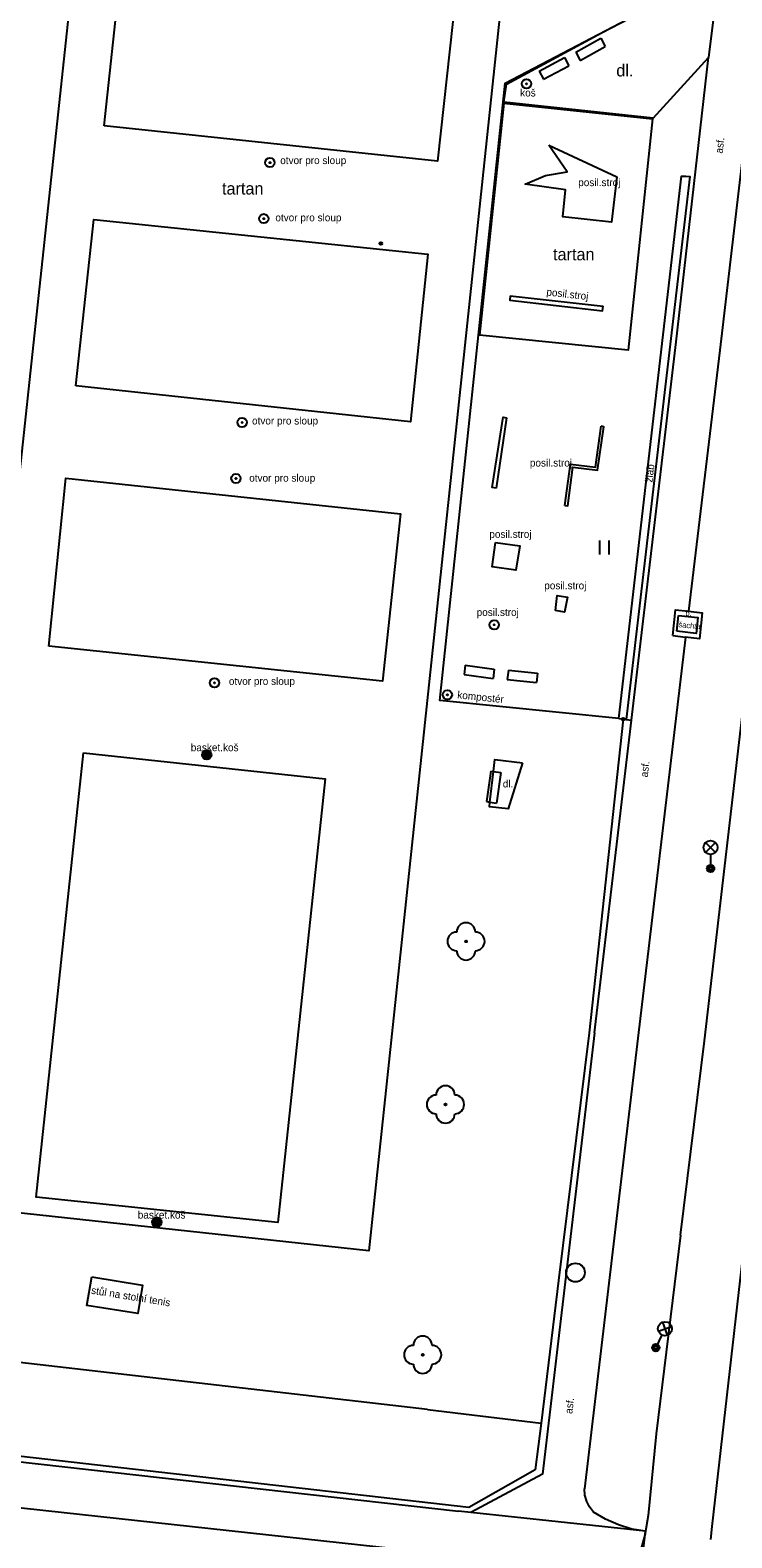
# Model space of a CAD drawing. Extents: x -595546 to -593986, y -1160845 to -1159202.
# Drawn here: x -594134.9 to -594097.4, y -1160344.4 to -1160263.7 of the extents above; entities that cross this region are included whole.
import ezdxf

# ---------------------------------------------------------------- set-up
doc = ezdxf.new("R2010")
doc.units = 0
for name, color, linetype in [('Level 20', 7, 'Continuous'), ('Level 22', 7, 'Continuous'), ('Level 25', 7, 'Continuous'), ('Level 27', 7, 'Continuous'), ('Level 33', 7, 'Continuous'), ('Level 36', 7, 'Continuous'), ('neurcene site - povrch.  znaky - skut. stav', 7, 'Continuous'), ('Specificka linie pasportu komunikaci', 7, 'Continuous'), ('TM - chodniky - VP', 7, 'Continuous'), ('TM - komunikace - VP', 7, 'Continuous'), ('TM - lavicka', 7, 'Continuous'), ('TM - plot drateny_ kovovy - VP', 7, 'Continuous'), ('TM - podezdivka plotu - VP', 7, 'Continuous'), ('TM - pomocna konstrukcni linie', 7, 'Continuous'), ('TM - popis povrchu', 7, 'Continuous'), ('TM - poznamka', 7, 'Continuous'), ('TM - predmet maleho rozsahu (zamereny obvodem)', 7, 'Continuous'), ('TM - rozhrani ploch obecne - VP', 7, 'Continuous')]:
    doc.layers.add(name, color=color, linetype=linetype)

msp = doc.modelspace()

# ---------------------------------------------------------------- linework, layer by layer
at = {"layer": 'Level 20'}
for centre, radius in [((-594116.16, -1160275.11), 0.075), ((-594116.16, -1160275.11), 0.0204), ((-594103.18, -1160300.58), 0.075), ((-594103.18, -1160300.58), 0.0204)]:
    msp.add_circle(centre, radius, dxfattribs=at)
at = {"layer": 'Level 22'}
for centre in [(-594111.59, -1160312.47), (-594112.69, -1160321.2), (-594113.91, -1160334.6)]:
    msp.add_circle(centre, 0.05, dxfattribs=at)
for centre, start, end in [((-594111.59, -1160311.97), 0, 180), ((-594112.09, -1160312.47), 90, 270), ((-594111.09, -1160312.47), 270, 90), ((-594111.59, -1160312.97), 180, 0), ((-594112.69, -1160320.7), 0, 180), ((-594113.19, -1160321.2), 90, 270), ((-594112.19, -1160321.2), 270, 90), ((-594112.69, -1160321.7), 180, 0), ((-594114.41, -1160334.6), 90, 270), ((-594113.91, -1160334.1), 0, 180), ((-594113.41, -1160334.6), 270, 90), ((-594113.91, -1160335.1), 180, 0)]:
    msp.add_arc(centre, 0.5, start, end, dxfattribs=at)
at = {"layer": 'Level 25'}
for centre, radius in [((-594108.35, -1160266.56), 0.25), ((-594108.35, -1160266.56), 0.0303), ((-594122.09, -1160270.78), 0.25), ((-594122.09, -1160270.78), 0.0303), ((-594122.42, -1160273.78), 0.25), ((-594122.42, -1160273.78), 0.0303), ((-594123.58, -1160284.69), 0.25), ((-594123.58, -1160284.69), 0.0303), ((-594123.91, -1160287.69), 0.25), ((-594123.91, -1160287.69), 0.0303), ((-594110.08, -1160295.52), 0.25), ((-594110.08, -1160295.52), 0.0303), ((-594125.06, -1160298.63), 0.25), ((-594125.06, -1160298.63), 0.0303), ((-594112.59, -1160299.27), 0.25), ((-594112.59, -1160299.27), 0.0303), ((-594125.48, -1160302.49), 0.25), ((-594125.48, -1160302.49), 0.2), ((-594125.48, -1160302.49), 0.15), ((-594125.48, -1160302.49), 0.1), ((-594125.48, -1160302.49), 0.05), ((-594128.15, -1160327.5), 0.25), ((-594128.15, -1160327.5), 0.2), ((-594128.15, -1160327.5), 0.15), ((-594128.15, -1160327.5), 0.1), ((-594128.15, -1160327.5), 0.05)]:
    msp.add_circle(centre, radius, dxfattribs=at)
at = {"layer": 'Level 27'}
msp.add_circle((-594105.73, -1160330.2), 0.5, dxfattribs=at)
at = {"layer": 'Level 33'}
for p, q in [((-594098.755, -1160307.71), (-594098.225, -1160307.18)), ((-594098.755, -1160307.18), (-594098.225, -1160307.71)), ((-594098.49, -1160307.82), (-594098.49, -1160308.57)), ((-594101.096, -1160333.543), (-594101.42, -1160334.22)), ((-594101.288, -1160333.33), (-594100.581, -1160333.081)), ((-594101.059, -1160332.852), (-594100.81, -1160333.559))]:
    msp.add_line(p, q, dxfattribs=at)
for centre, radius in [((-594098.49, -1160307.445), 0.375), ((-594098.49, -1160308.57), 0.2), ((-594098.49, -1160308.57), 0.145), ((-594098.49, -1160308.57), 0.0876), ((-594100.934, -1160333.205), 0.375), ((-594101.42, -1160334.22), 0.2), ((-594101.42, -1160334.22), 0.145), ((-594101.42, -1160334.22), 0.0876)]:
    msp.add_circle(centre, radius, dxfattribs=at)
at = {"layer": 'Level 36'}
for p, q in [((-594104.424, -1160291.763), (-594104.424, -1160291.013)), ((-594103.924, -1160291.763), (-594103.924, -1160291.013))]:
    msp.add_line(p, q, dxfattribs=at)
at = {"layer": 'neurcene site - povrch.  znaky - skut. stav'}
for points in [[(-594100.3, -1160295.87), (-594100.21, -1160295.03)], [(-594100.21, -1160295.03), (-594099.17, -1160295.13), (-594099.26, -1160295.99), (-594100.3, -1160295.87)]]:
    msp.add_lwpolyline(points, dxfattribs=at)
at = {"layer": 'Specificka linie pasportu komunikaci'}
for points in [[(-594101.97, -1160344.05), (-594111.34, -1160343.05)], [(-594104.4, -1160365.5), (-594101.97, -1160344.05)]]:
    msp.add_lwpolyline(points, dxfattribs=at)
at = {"layer": 'TM - chodniky - VP'}
for points in [[(-594101.57, -1160268.4), (-594109.56, -1160267.54), (-594109.42, -1160266.58), (-594104.29, -1160263.82), (-594098.07, -1160260.57)], [(-594095.59, -1160260.26), (-594098, -1160280.82), (-594099.68, -1160294.8)], [(-594101.57, -1160268.4), (-594098.6, -1160265.16)], [(-594100.51, -1160296.1), (-594100.37, -1160294.73), (-594099.68, -1160294.8)], [(-594100.51, -1160296.1), (-594099.84, -1160296.19), (-594102.39, -1160317.65)], [(-594102.39, -1160317.65), (-594105.25, -1160341.78)], [(-594112.33, -1160345.33), (-594145.24, -1160341.75)], [(-594104.77, -1160343.03), (-594104.97, -1160342.75), (-594105.12, -1160342.45), (-594105.22, -1160342.12), (-594105.25, -1160341.78)], [(-594104.12, -1160343.41), (-594104.77, -1160343.03)], [(-594103.43, -1160343.71), (-594104.12, -1160343.41)], [(-594101.97, -1160344.05), (-594102.71, -1160343.93), (-594103.43, -1160343.71)]]:
    msp.add_lwpolyline(points, dxfattribs=at)
at = {"layer": 'TM - komunikace - VP'}
for points in [[(-594098.82, -1160317.79), (-594095.61, -1160290.15)], [(-594100.1, -1160328.19), (-594098.82, -1160317.79)], [(-594098.4, -1160343.79), (-594096.58, -1160327.83)], [(-594100.1, -1160328.19), (-594101.4, -1160338.83)], [(-594101.4, -1160338.83), (-594101.83, -1160343.2)], [(-594101.83, -1160343.2), (-594101.97, -1160344.05), (-594102, -1160344.19)], [(-594098.48, -1160344.49), (-594098.4, -1160343.79)], [(-594102, -1160344.19), (-594102.26, -1160345.16), (-594102.61, -1160346.1), (-594103.05, -1160347.01)]]:
    msp.add_lwpolyline(points, dxfattribs=at)
at = {"layer": 'TM - lavicka'}
for points in [[(-594105.71, -1160264.87), (-594104.37, -1160264.12)], [(-594104.37, -1160264.12), (-594104.13, -1160264.56)], [(-594105.71, -1160264.87), (-594105.47, -1160265.31)], [(-594105.47, -1160265.31), (-594104.13, -1160264.56)], [(-594107.68, -1160265.88), (-594106.32, -1160265.16)], [(-594107.44, -1160266.32), (-594106.08, -1160265.6)], [(-594106.32, -1160265.16), (-594106.08, -1160265.6)], [(-594107.68, -1160265.88), (-594107.44, -1160266.32)], [(-594111.63, -1160297.68), (-594111.69, -1160298.18)], [(-594111.63, -1160297.68), (-594110.08, -1160297.89)], [(-594110.08, -1160297.89), (-594110.14, -1160298.39)], [(-594109.32, -1160297.96), (-594109.38, -1160298.46)], [(-594109.32, -1160297.96), (-594107.76, -1160298.12)], [(-594111.69, -1160298.18), (-594110.14, -1160298.39)], [(-594109.38, -1160298.46), (-594107.82, -1160298.62)], [(-594107.76, -1160298.12), (-594107.82, -1160298.62)], [(-594110.26, -1160303.35), (-594110.49, -1160304.99)], [(-594110.26, -1160303.35), (-594110.12, -1160303.37)], [(-594110.12, -1160303.37), (-594109.72, -1160303.43)], [(-594109.72, -1160303.43), (-594109.95, -1160305.07)], [(-594110.49, -1160304.99), (-594110.31, -1160305.02)], [(-594110.31, -1160305.02), (-594109.95, -1160305.07)]]:
    msp.add_lwpolyline(points, dxfattribs=at)
at = {"layer": 'TM - plot drateny_ kovovy - VP'}
for points in [[(-594103.41, -1160300.54), (-594112.99, -1160299.57), (-594109.49, -1160266.52), (-594098.34, -1160260.68)], [(-594102.73, -1160300.62), (-594102.21, -1160296.23), (-594100.33, -1160280.37), (-594098.6, -1160265.16)], [(-594103.18, -1160300.58), (-594104.99, -1160317.37)], [(-594103.41, -1160300.54), (-594103.18, -1160300.58)], [(-594104.99, -1160317.37), (-594106.63, -1160330.62)], [(-594113.66, -1160337.53), (-594188.45, -1160328.92)], [(-594106.63, -1160330.62), (-594107.57, -1160338.26), (-594107.88, -1160340.76)], [(-594111.43, -1160342.78), (-594145.12, -1160338.94)], [(-594107.88, -1160340.76), (-594111.43, -1160342.78)]]:
    msp.add_lwpolyline(points, dxfattribs=at)
at = {"layer": 'TM - podezdivka plotu - VP'}
for points in [[(-594104.7, -1160317.36), (-594102.73, -1160300.62)], [(-594103.18, -1160300.58), (-594103.01, -1160300.59)], [(-594103.01, -1160300.59), (-594102.73, -1160300.62)], [(-594104.7, -1160317.36), (-594107.49, -1160341), (-594111.34, -1160343.05), (-594111.99, -1160342.98)], [(-594145.15, -1160339.24), (-594111.99, -1160342.98)]]:
    msp.add_lwpolyline(points, dxfattribs=at)
at = {"layer": 'TM - pomocna konstrukcni linie'}
for points in [[(-594107.15, -1160269.85), (-594103.52, -1160271.54)], [(-594109.22, -1160277.92), (-594109.25, -1160278.15), (-594104.28, -1160278.72), (-594104.25, -1160278.47)], [(-594109.97, -1160288.21), (-594110.19, -1160288.18), (-594109.6, -1160284.41), (-594109.43, -1160284.45)], [(-594106.29, -1160289.14), (-594106.14, -1160289.16), (-594105.86, -1160287.09), (-594104.54, -1160287.25), (-594104.2, -1160284.93), (-594104.35, -1160284.89)], [(-594099.68, -1160294.8), (-594098.94, -1160294.88), (-594099.08, -1160296.28), (-594099.84, -1160296.19)], [(-594113.66, -1160337.53), (-594107.57, -1160338.26)]]:
    msp.add_lwpolyline(points, dxfattribs=at)
at = {"layer": 'TM - predmet maleho rozsahu (zamereny obvodem)'}
for points in [[(-594103.52, -1160271.54), (-594103.79, -1160273.97), (-594106.41, -1160273.68), (-594106.27, -1160272.23), (-594108.43, -1160271.93), (-594107.34, -1160271.47), (-594106.17, -1160271.28), (-594107.15, -1160269.85)], [(-594109.22, -1160277.92), (-594104.25, -1160278.47)], [(-594109.43, -1160284.45), (-594109.97, -1160288.21)], [(-594106.29, -1160289.14), (-594105.99, -1160286.93), (-594104.66, -1160287.09), (-594104.35, -1160284.89)], [(-594110.01, -1160291.12), (-594108.7, -1160291.3), (-594108.92, -1160292.6), (-594110.19, -1160292.42), (-594110.01, -1160291.12)], [(-594106.8, -1160294.75), (-594106.71, -1160293.95), (-594106.15, -1160294.05), (-594106.31, -1160294.85), (-594106.8, -1160294.75)], [(-594131.63, -1160330.43), (-594128.92, -1160330.87), (-594129.16, -1160332.4), (-594131.89, -1160331.97), (-594131.63, -1160330.43)]]:
    msp.add_lwpolyline(points, dxfattribs=at)
at = {"layer": 'TM - rozhrani ploch obecne - VP'}
for points in [[(-594132.2, -1160256.64), (-594109.39, -1160259.16), (-594116.8, -1160329.04), (-594139.7, -1160326.55), (-594132.33, -1160257.88)], [(-594130.97, -1160268.82), (-594130, -1160259.84), (-594112.13, -1160261.75), (-594113.11, -1160270.7), (-594130.97, -1160268.82)], [(-594098.03, -1160260.53), (-594098.6, -1160265.16)], [(-594109.56, -1160267.59), (-594101.6, -1160268.43), (-594102.91, -1160280.82), (-594110.86, -1160280.02)], [(-594109.56, -1160267.59), (-594110.86, -1160280.02)], [(-594103.41, -1160300.54), (-594100.05, -1160271.5), (-594099.82, -1160271.5)], [(-594099.82, -1160271.5), (-594099.6, -1160271.53), (-594103.01, -1160300.59)], [(-594132.48, -1160282.73), (-594131.52, -1160273.82), (-594113.63, -1160275.69), (-594114.56, -1160284.65), (-594132.48, -1160282.73)], [(-594133.94, -1160296.67), (-594133.03, -1160287.67), (-594115.1, -1160289.59), (-594116.06, -1160298.54), (-594133.94, -1160296.67)], [(-594132.08, -1160302.37), (-594119.14, -1160303.77), (-594121.67, -1160327.52), (-594134.62, -1160326.17), (-594132.08, -1160302.37)], [(-594110.12, -1160303.37), (-594110.05, -1160302.73), (-594108.57, -1160302.91)], [(-594108.57, -1160302.91), (-594109.33, -1160305.37), (-594110.34, -1160305.27), (-594110.31, -1160305.02)], [(-594110.31, -1160305.02), (-594110.12, -1160303.37)]]:
    msp.add_lwpolyline(points, dxfattribs=at)

# ---------------------------------------------------------------- texts
at = {"layer": 'TM - popis povrchu'}
for s, height, p in [('dl.', 0.65, (-594103.54, -1160266.17)), ('tartan', 0.65, (-594124.66, -1160272.49)), ('tartan', 0.65, (-594106.93, -1160276.01)), ('b.', 0.3, (-594099.84, -1160295.05)), ('dl.', 0.4, (-594109.62, -1160304.23))]:
    msp.add_text(s, height=height, dxfattribs=at).set_placement(p)
for p in [(-594097.85, -1160270.31), (-594101.86, -1160303.7), (-594105.9, -1160337.78)]:
    msp.add_text('asf.', height=0.4, rotation=83.29916, dxfattribs=at).set_placement(p)
at = {"layer": 'TM - poznamka'}
for s, p in [('koš', (-594108.69, -1160267.24)), ('otvor pro sloup', (-594121.54, -1160270.86)), ('posil.stroj', (-594105.58, -1160272.04)), ('otvor pro sloup', (-594121.8, -1160273.92)), ('otvor pro sloup', (-594123.05, -1160284.8)), ('posil.stroj', (-594108.17, -1160287.05)), ('otvor pro sloup', (-594123.2, -1160287.86)), ('posil.stroj', (-594110.34, -1160290.87)), ('posil.stroj', (-594107.4, -1160293.62)), ('posil.stroj', (-594111.02, -1160295.05)), ('otvor pro sloup', (-594124.29, -1160298.74)), ('basket.koš', (-594126.33, -1160302.29)), ('basket.koš', (-594129.17, -1160327.31))]:
    msp.add_text(s, height=0.4, dxfattribs=at).set_placement(p)
for s, height, rotation, p in [('posil.stroj', 0.4, 353.68512, (-594107.3, -1160277.89)), ('žlab', 0.4, 83.40008, (-594101.61, -1160287.92)), ('šachta', 0.3, 354.28941, (-594100.22, -1160295.65)), ('kompostér', 0.4, 354.13674, (-594112.07, -1160299.46)), ('stůl na stolní tenis', 0.4, 350.77784, (-594131.69, -1160331.33))]:
    msp.add_text(s, height=height, rotation=rotation, dxfattribs=at).set_placement(p)

doc.saveas('drawing.dxf')
